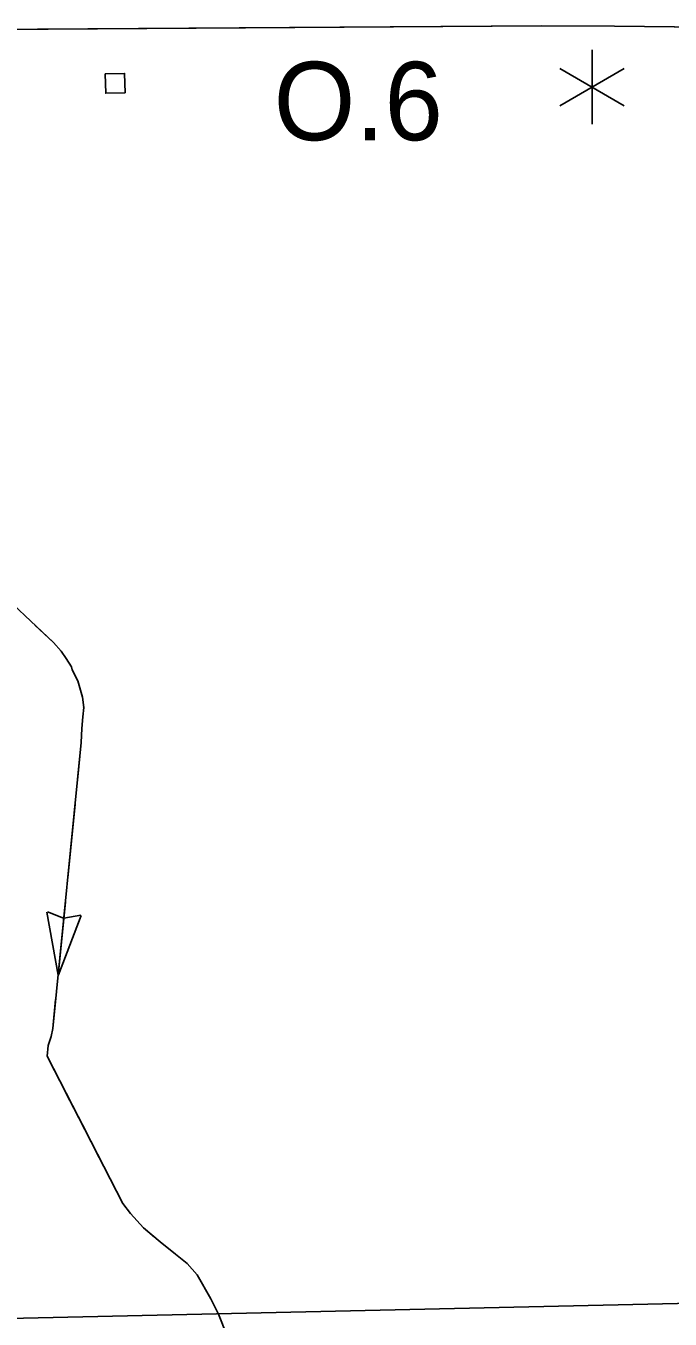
# Model space of a CAD drawing. Extents: x 1084508 to 1142749, y 1057638 to 1093403.
# Drawn here: x 1097801 to 1098889, y 1085498 to 1087685 of the extents above; entities that cross this region are included whole.
import ezdxf

# ---------------------------------------------------------------- set-up
doc = ezdxf.new("R2010")
doc.units = 0
for name, color, linetype in [('Level 10', 7, 'Continuous'), ('Level 43', 7, 'Continuous'), ('Level 48', 7, 'Continuous'), ('Level 5', 7, 'Continuous'), ('Level 56', 7, 'Continuous')]:
    doc.layers.add(name, color=color, linetype=linetype)

msp = doc.modelspace()

# ---------------------------------------------------------------- linework, layer by layer
at = {"layer": 'Level 10'}
for points in [[(1098795.2, 1087683.9), (1098672.1, 1087684.6), (1097421.4, 1087676.3)], [(1097735, 1087678.4), (1098672.1, 1087684.6), (1098795.1, 1087683.9)], [(1099047.9, 1087681.2), (1098795, 1087683.9)], [(1098795.1, 1087683.9), (1099047.6, 1087681.2)]]:
    msp.add_lwpolyline(points, dxfattribs=at)
at = {"layer": 'Level 43'}
for p, q in [((1097855.4, 1086079.6), (1097836.1, 1086185.6)), ((1097837.5, 1086186.2), (1097864.3, 1086176)), ((1097855.9, 1086079.8), (1097894.3, 1086180.5)), ((1097893.5, 1086180.6), (1097865.3, 1086176))]:
    msp.add_line(p, q, dxfattribs=at)
for points in [[(1097740.4, 1086742), (1097847.6, 1086641.8), (1097860.3, 1086627.1), (1097868.9, 1086614.7), (1097877.8, 1086600.8), (1097879.2, 1086595.5), (1097888.8, 1086576.9), (1097896.5, 1086549.7), (1097898.6, 1086531.8), (1097896.9, 1086516.3), (1097895.3, 1086496.4), (1097894.4, 1086472.5), (1097846.3, 1085989.2), (1097843.8, 1085975.9), (1097838.6, 1085960.3), (1097836.6, 1085942.6), (1097964.7, 1085693.4), (1097977.7, 1085676.4), (1097999.8, 1085652.2), (1098027.6, 1085628.4), (1098053.6, 1085607.8), (1098073.6, 1085591.7), (1098090.2, 1085572.6), (1098113.4, 1085532), (1098126.4, 1085506.3), (1098140.1, 1085470.4)], [(1097816.1, 1086671.3), (1097847.6, 1086641.8), (1097860.3, 1086627.1), (1097868.9, 1086614.7), (1097877.8, 1086600.8), (1097879.2, 1086595.5), (1097888.8, 1086576.9), (1097889.8, 1086573.3)], [(1097898.5, 1086532.9), (1097898.6, 1086531.8), (1097896.9, 1086516.3), (1097895.3, 1086496.4), (1097894.4, 1086472.5), (1097888.1, 1086409.1)], [(1097884, 1086367.9), (1097871.7, 1086244.2)], [(1097867.6, 1086203), (1097855.2, 1086079.3)], [(1097851.1, 1086038.1), (1097846.3, 1085989.2), (1097843.8, 1085975.9), (1097838.6, 1085960.3), (1097836.6, 1085942.6), (1097849.1, 1085918.2)], [(1097868.1, 1085881.4), (1097896.5, 1085826.1)], [(1097896.5, 1085826.1), (1097924.9, 1085770.8)], [(1097943.8, 1085734), (1097964.7, 1085693.4), (1097977.7, 1085676.4), (1097999.8, 1085652.2), (1098018.4, 1085636.3)], [(1098050.6, 1085610.2), (1098053.6, 1085607.8), (1098073.6, 1085591.7), (1098090.2, 1085572.6), (1098113.4, 1085532), (1098123.7, 1085511.8)]]:
    msp.add_lwpolyline(points, dxfattribs=at)
at = {"layer": 'Level 48'}
for p, q in [((1098757.2, 1087518.2), (1098757.2, 1087643.8)), ((1098702.9, 1087612.4), (1098811.6, 1087549.6)), ((1098702.9, 1087549.6), (1098811.6, 1087612.4))]:
    msp.add_line(p, q, dxfattribs=at)
at = {"layer": 'Level 5'}
msp.add_lwpolyline([(1097771.8, 1085499), (1099403.9, 1085535.5), (1100743.7, 1085561.3)], dxfattribs=at)
at = {"layer": 'Level 56'}
msp.add_lwpolyline([(1097968.5, 1087571.4), (1097935.8, 1087570.7), (1097935.1, 1087603.4), (1097967.7, 1087604.2)], close=True, dxfattribs=at)

# ---------------------------------------------------------------- texts
at = {"layer": 'Level 48'}
msp.add_text('O.6', height=132.58, dxfattribs=at).set_placement((1098219.5, 1087491.2))

doc.saveas('drawing.dxf')
